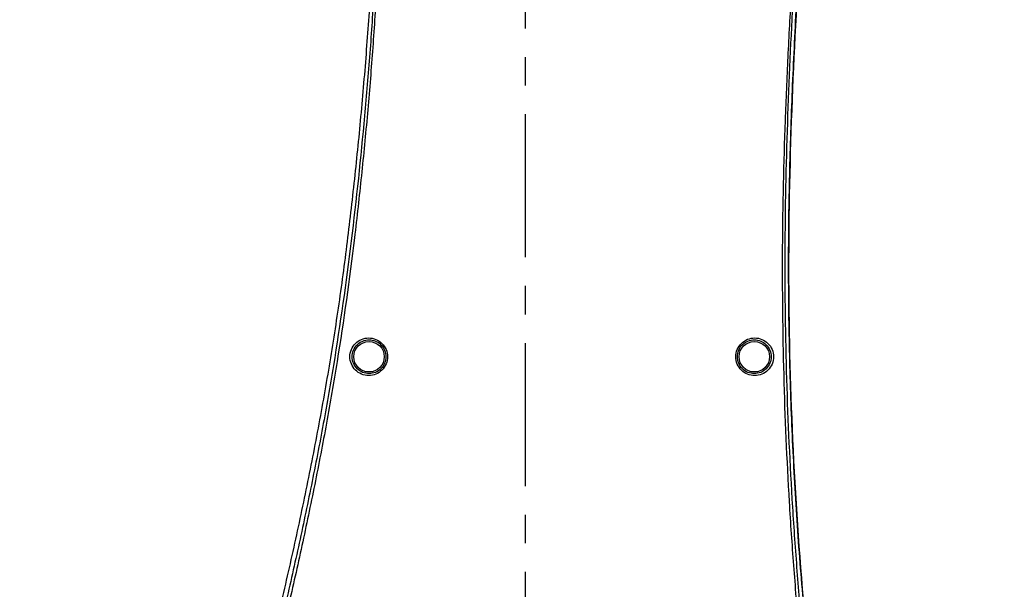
# Model space of a CAD drawing. Header units: millimetres. Extents: x 5828 to 6704, y 123 to 421.
# Tile 273 of 288: x 6551.17 to 6564.07, y 341.51 to 348.97. Entities that reach past the tile are written whole.
import ezdxf

# ---------------------------------------------------------------- set-up
doc = ezdxf.new("R2010")
doc.units = ezdxf.units.MM
doc.linetypes.add('CENTER', pattern=[0.6, 0.375, -0.075, 0.075, -0.075])
for name, color, linetype in [('中心线', 7, 'Continuous'), ('外形图', 7, 'Continuous'), ('尺寸标注', 7, 'Continuous'), ('运动范围', 7, 'Continuous')]:
    doc.layers.add(name, color=color, linetype=linetype)
doc.styles.add('微软雅黑', font='msyh.ttc', dxfattribs={"height": 1.5})
doc.dimstyles.new('尺寸标注_1_20比例', dxfattribs={"dimtxt": 1.5, "dimasz": 1.25, "dimexe": 0.5, "dimexo": 0.4, "dimgap": 0.5, "dimtad": 1, "dimdec": 1, "dimlfac": 20, "dimdsep": 46, "dimtxsty": '微软雅黑', "dimcen": 0.09, "dimadec": 0, "dimazin": 0, "dimtp": 0.01, "dimtm": 0.01, "dimtfac": 1, "dimtdec": 1, "dimtofl": 0, "dimtmove": 0, "dimatfit": 3, "dimfxl": 1, "dimtolj": 1, "dimarcsym": 0})

# ---------------------------------------------------------------- blocks, each defined once
blk = doc.blocks.new('*D1144')
at = {"layer": 'Defpoints', "color": 0}
for p in [(6557.796, 395.67), (6487.648, 286.241), (6537.997, 286.241)]:
    blk.add_point(p, dxfattribs=at)
at = {"layer": '尺寸标注', "color": 0, "lineweight": -2}
for p, q in [((6557.396, 395.67), (6487.148, 395.67)), ((6487.648, 394.42), (6487.648, 287.491)), ((6537.597, 286.241), (6487.148, 286.241))]:
    blk.add_line(p, q, dxfattribs=at)
at = {"layer": '尺寸标注', "color": 0}
for points in [[(6487.856, 394.42), (6487.439, 394.42), (6487.648, 395.67)], [(6487.439, 287.491), (6487.856, 287.491), (6487.648, 286.241)]]:
    blk.add_solid(points, dxfattribs=at)
at = {"layer": '尺寸标注', "color": 0, "insert": (6486.376, 340.956), "char_height": 1.5, "attachment_point": 5, "rotation": 90, "style": '微软雅黑'}
blk.add_mtext('\\A1;\\A1;{\\fAlibaba PuHuiTi 3.0 55 Regular|b0|i0|c134|p18;2188.6}', dxfattribs=at)

msp = doc.modelspace()

# ---------------------------------------------------------------- linework, layer by layer
at = {"layer": '中心线', "linetype": 'CENTER', "ltscale": 5}
msp.add_line((6557.7962, 330.8596), (6557.7962, 371.8928), dxfattribs=at)
at = {"layer": '外形图', "linetype": 'ByBlock'}
for centre in [(6555.7462, 344.5553), (6560.7962, 344.5553)]:
    msp.add_circle(centre, 0.2, dxfattribs=at)
for points, knots in [([(6561.4892, 356.8542), (6561.5158, 356.1256), (6561.5924, 354.6665), (6561.5315, 352.4713), (6561.412, 350.2722), (6561.2844, 348.0635), (6561.2287, 345.8406), (6561.2907, 342.8604), (6561.4839, 340.625), (6561.6876, 339.1442)], [0, 0, 0, 0, 0.1233255, 0.2469986, 0.3711879, 0.4958929, 0.6212051, 0.7471707, 1, 1, 1, 1]), ([(6561.6873, 339.1452), (6561.6366, 339.5135), (6561.546, 340.2522), (6561.4341, 341.3634), (6561.3479, 342.4777), (6561.288, 343.5938), (6561.2523, 344.7102), (6561.2413, 345.8257), (6561.2555, 346.9394), (6561.2927, 348.0504), (6561.347, 349.1588), (6561.4105, 350.2646), (6561.4731, 351.3684), (6561.5246, 352.4703), (6561.5533, 353.3874), (6561.5646, 354.12), (6561.5649, 354.6683), (6561.5543, 355.2158), (6561.5337, 355.7624), (6561.5102, 356.3084), (6561.4964, 356.6723), (6561.49, 356.8542)], [0, 0, 0, 0, 0.0628804, 0.1258593, 0.1888809, 0.2519049, 0.3148891, 0.3777878, 0.4405736, 0.5032441, 0.565806, 0.6282593, 0.6905923, 0.7527881, 0.8148304, 0.8457875, 0.8766983, 0.9075668, 0.9384046, 0.9692165, 1, 1, 1, 1]), ([(6555.8585, 353.3954), (6555.8652, 352.812), (6555.8629, 351.6441), (6555.8139, 350.1843), (6555.7449, 349.0168), (6555.6781, 348.1413), (6555.5965, 347.2666), (6555.5012, 346.3927), (6555.3913, 345.5201), (6555.262, 344.6498), (6555.1119, 343.7825), (6554.9438, 342.9182), (6554.761, 342.0566), (6554.5644, 341.1979), (6554.3587, 340.3412), (6554.2171, 339.771), (6554.1442, 339.4865)], [0, 0, 0, 0, 0.1244904, 0.249171, 0.3115765, 0.3740209, 0.4365038, 0.4990237, 0.5615724, 0.6241443, 0.6867435, 0.7493685, 0.8120083, 0.8746587, 0.9373252, 1, 1, 1, 1]), ([(6555.9111, 352.6533), (6555.9096, 352.3788), (6555.9053, 351.8291), (6555.8879, 351.0048), (6555.8576, 350.1806), (6555.8147, 349.3572), (6555.7585, 348.5344), (6555.6663, 347.4388), (6555.5218, 346.072), (6555.3301, 344.7107), (6555.1403, 343.6278), (6554.9821, 342.8185), (6554.811, 342.0119), (6554.629, 341.2078), (6554.4376, 340.4058), (6554.3049, 339.8725), (6554.2383, 339.6059)], [0, 0, 0, 0, 0.0624415, 0.1249948, 0.1874818, 0.249988, 0.3124987, 0.3750039, 0.5000106, 0.6250148, 0.687516, 0.7500176, 0.812516, 0.8750127, 0.9375072, 1, 1, 1, 1]), ([(6555.9273, 352.6497), (6555.9278, 352.377), (6555.9275, 351.831), (6555.9145, 351.0122), (6555.8871, 350.1936), (6555.8473, 349.3756), (6555.7938, 348.5584), (6555.7269, 347.7421), (6555.6483, 346.9269), (6555.5266, 345.8418), (6555.3768, 344.7599), (6555.1913, 343.6838), (6555.036, 342.8797), (6554.868, 342.0783), (6554.689, 341.2792), (6554.5006, 340.4824), (6554.3696, 339.9525), (6554.3037, 339.6876)], [0, 0, 0, 0, 0.0624531, 0.1250031, 0.1874912, 0.2499963, 0.3125057, 0.3750102, 0.4375145, 0.5000188, 0.6250211, 0.6875213, 0.7500217, 0.8125193, 0.875015, 0.9375085, 1, 1, 1, 1]), ([(6561.5695, 339.332), (6561.4963, 339.8828), (6561.4039, 340.7116), (6561.311, 341.8193), (6561.2361, 342.9284), (6561.1761, 344.3169), (6561.1581, 345.9845), (6561.19, 347.374), (6561.2377, 348.4846), (6561.2817, 349.3173), (6561.3306, 350.1495), (6561.3791, 350.982), (6561.4254, 351.8144), (6561.4521, 352.3696), (6561.4625, 352.6471)], [0, 0, 0, 0, 0.1249847, 0.1874862, 0.2499866, 0.3749842, 0.4999866, 0.6249915, 0.6874948, 0.7500041, 0.8125096, 0.8749956, 0.937544, 1, 1, 1, 1]), ([(6561.6252, 339.241), (6561.5875, 339.5183), (6561.5177, 340.0737), (6561.4298, 340.9087), (6561.357, 341.7452), (6561.278, 342.8619), (6561.2134, 344.26), (6561.1911, 345.9395), (6561.2254, 347.6187), (6561.2922, 349.0167), (6561.355, 350.1344), (6561.4022, 350.9729), (6561.4458, 351.8113), (6561.4692, 352.3705), (6561.478, 352.65)], [0, 0, 0, 0, 0.0624929, 0.1249905, 0.1874921, 0.2499931, 0.3749908, 0.499994, 0.6249995, 0.7500115, 0.8125175, 0.875003, 0.9375536, 1, 1, 1, 1]), ([(6555.4955, 344.5557), (6555.4955, 344.588), (6555.5085, 344.6532), (6555.5639, 344.735), (6555.6458, 344.7892), (6555.7419, 344.808), (6555.838, 344.7891), (6555.9202, 344.7349), (6555.9758, 344.653), (6555.989, 344.5876), (6555.989, 344.5553)], [0, 0, 0, 0, 0.1260721, 0.2513418, 0.3756606, 0.4994409, 0.6233816, 0.7480807, 0.8737584, 1, 1, 1, 1]), ([(6555.5258, 344.5553), (6555.5258, 344.5844), (6555.5376, 344.643), (6555.5874, 344.7166), (6555.661, 344.7652), (6555.747, 344.7822), (6555.833, 344.7653), (6555.9067, 344.7167), (6555.9565, 344.6431), (6555.9683, 344.5844), (6555.9683, 344.5553)], [0, 0, 0, 0, 0.1264254, 0.2520786, 0.3763573, 0.4998137, 0.6233797, 0.747861, 0.8736, 1, 1, 1, 1]), ([(6560.553, 344.5546), (6560.553, 344.5871), (6560.5663, 344.6529), (6560.6226, 344.7352), (6560.7056, 344.7893), (6560.8021, 344.8076), (6560.8979, 344.7885), (6560.9797, 344.7344), (6561.0353, 344.6528), (6561.0483, 344.5874), (6561.0483, 344.555)], [0, 0, 0, 0, 0.1266004, 0.2528468, 0.3780842, 0.5020922, 0.6253467, 0.7489298, 0.8737804, 1, 1, 1, 1]), ([(6560.5738, 344.5553), (6560.5738, 344.5845), (6560.5856, 344.6436), (6560.636, 344.7176), (6560.7103, 344.7662), (6560.7967, 344.7825), (6560.8823, 344.7651), (6560.9554, 344.7165), (6561.005, 344.6431), (6561.0167, 344.5845), (6561.0167, 344.5553)], [0, 0, 0, 0, 0.1269432, 0.2533796, 0.3785758, 0.5022722, 0.6251144, 0.7484384, 0.8734084, 1, 1, 1, 1]), ([(6555.989, 344.5553), (6555.989, 344.5229), (6555.976, 344.4577), (6555.9206, 344.3758), (6555.8384, 344.3216), (6555.7421, 344.3028), (6555.646, 344.3219), (6555.564, 344.3763), (6555.5086, 344.4582), (6555.4955, 344.5234), (6555.4955, 344.5557)], [0, 0, 0, 0, 0.1260464, 0.2513861, 0.3759961, 0.5001322, 0.6241961, 0.7486531, 0.8739597, 1, 1, 1, 1]), ([(6555.9683, 344.5553), (6555.9683, 344.5262), (6555.9565, 344.4675), (6555.9067, 344.3938), (6555.8328, 344.3451), (6555.7465, 344.3283), (6555.6604, 344.3455), (6555.587, 344.3942), (6555.5375, 344.4677), (6555.5258, 344.5262), (6555.5258, 344.5553)], [0, 0, 0, 0, 0.126297, 0.2520524, 0.3768146, 0.5008079, 0.6245256, 0.7486577, 0.873874, 1, 1, 1, 1]), ([(6561.0483, 344.555), (6561.0483, 344.5225), (6561.035, 344.4571), (6560.9792, 344.3752), (6560.897, 344.3211), (6560.8008, 344.302), (6560.7044, 344.3207), (6560.6219, 344.3748), (6560.5661, 344.4567), (6560.553, 344.5221), (6560.553, 344.5546)], [0, 0, 0, 0, 0.1262471, 0.2516547, 0.3759842, 0.4998154, 0.6238438, 0.7484445, 0.8738124, 1, 1, 1, 1]), ([(6561.0167, 344.5553), (6561.0167, 344.5261), (6561.0049, 344.4674), (6560.9551, 344.3938), (6560.8816, 344.3452), (6560.7956, 344.3282), (6560.7094, 344.345), (6560.6355, 344.3937), (6560.5856, 344.4674), (6560.5738, 344.5261), (6560.5738, 344.5553)], [0, 0, 0, 0, 0.1265949, 0.2520466, 0.3760473, 0.499452, 0.6231686, 0.7477786, 0.8735275, 1, 1, 1, 1])]:
    msp.add_open_spline(points, degree=3, knots=knots, dxfattribs=at)
at = {"layer": '运动范围'}
for radius, start, end in [(58.815, 350, 225), (14.3524, 77.11671, 240.80898)]:
    msp.add_arc((6557.7962, 336.8553), radius, start, end, dxfattribs=at)

# ---------------------------------------------------------------- dimensions: what is measured, and where the dimension line sits
at = {"layer": '尺寸标注'}
dim = msp.add_linear_dim(base=(6487.6476, 286.2413), p1=(6557.7962, 395.6702), p2=(6537.9972, 286.2413), angle=90, text='\\A1;{\\fAlibaba PuHuiTi 3.0 55 Regular|b0|i0|c134|p18;2188.6}', dimstyle='尺寸标注_1_20比例', dxfattribs=at)
dim.commit()
dim.dimension.update_dxf_attribs({"geometry": '*D1144', "text_midpoint": (6487.6476, 340.9558), "dimtype": 160})

doc.saveas('drawing.dxf')
